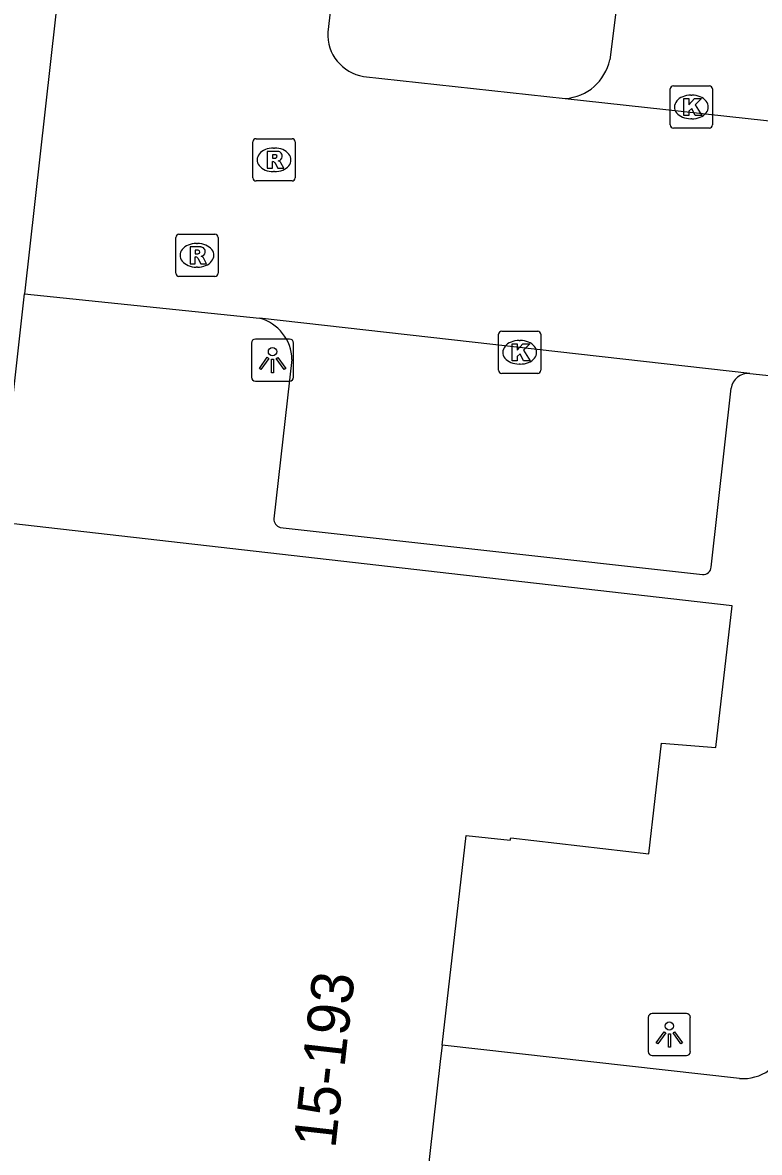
# Model space of a CAD drawing. Extents: x 162026 to 163499, y 387297 to 388169.
# Drawn here: x 162118.89 to 162136.34, y 387609.63 to 387636.4 of the extents above; entities that cross this region are included whole.
import ezdxf

# ---------------------------------------------------------------- set-up
doc = ezdxf.new("R2010")
doc.units = 0
for name, color, linetype in [('IMGEO_Kolk', 7, 'Continuous'), ('IMGEO_Lichtpunt', 7, 'Continuous'), ('IMGEO_Pand', 7, 'Continuous'), ('IMGEO_Pand_nummerreeks', 7, 'Continuous'), ('IMGEO_Parkeervlak_open', 7, 'Continuous'), ('IMGEO_Rijbaan_lokaal_open', 7, 'Continuous'), ('IMGEO_Rioolput', 7, 'Continuous'), ('IMGEO_Voetpad_open', 7, 'Continuous')]:
    doc.layers.add(name, color=color, linetype=linetype)

msp = doc.modelspace()

# ---------------------------------------------------------------- linework, layer by layer
at = {"layer": 'IMGEO_Kolk'}
for p, q in [((162134.229, 387633.976), (162134.229, 387634.828)), ((162134.304, 387634.902), (162135.156, 387634.902)), ((162135.23, 387634.828), (162135.23, 387633.976)), ((162134.717, 387634.682), (162134.742, 387634.682)), ((162134.74, 387634.122), (162134.715, 387634.122)), ((162135.156, 387633.902), (162134.304, 387633.902)), ((162130.163, 387628.163), (162130.163, 387629.015)), ((162130.238, 387629.089), (162131.09, 387629.089)), ((162130.651, 387628.869), (162130.676, 387628.869)), ((162131.164, 387629.015), (162131.164, 387628.163)), ((162131.09, 387628.089), (162130.238, 387628.089)), ((162130.674, 387628.309), (162130.649, 387628.309))]:
    msp.add_line(p, q, dxfattribs=at)
for points in [[(162134.229, 387633.976), (162134.229, 387634.828)], [(162134.304, 387634.902), (162135.156, 387634.902)], [(162135.23, 387634.828), (162135.23, 387633.976)], [(162134.55, 387634.602), (162134.673, 387634.602), (162134.673, 387634.451), (162134.803, 387634.602), (162134.967, 387634.602), (162134.821, 387634.451), (162134.974, 387634.202), (162134.822, 387634.202), (162134.737, 387634.366), (162134.673, 387634.299), (162134.673, 387634.202), (162134.55, 387634.202), (162134.55, 387634.602)], [(162135.156, 387633.902), (162134.304, 387633.902)], [(162130.163, 387628.163), (162130.163, 387629.015)], [(162130.238, 387629.089), (162131.09, 387629.089)], [(162131.164, 387629.015), (162131.164, 387628.163)], [(162130.484, 387628.789), (162130.607, 387628.789), (162130.607, 387628.638), (162130.737, 387628.789), (162130.901, 387628.789), (162130.755, 387628.638), (162130.908, 387628.389), (162130.756, 387628.389), (162130.671, 387628.553), (162130.607, 387628.486), (162130.607, 387628.389), (162130.484, 387628.389), (162130.484, 387628.789)], [(162131.09, 387628.089), (162130.238, 387628.089)]]:
    msp.add_lwpolyline(points, dxfattribs=at)
for centre, start, end in [((162134.306, 387634.826), 91.552, 178.448), ((162134.306, 387634.826), 91.552, 178.448), ((162135.154, 387634.826), 1.552, 88.448), ((162135.154, 387634.826), 1.552, 88.448), ((162134.306, 387633.978), 181.552, 268.448), ((162134.306, 387633.978), 181.552, 268.448), ((162135.154, 387633.978), 271.552, 358.448), ((162135.154, 387633.978), 271.552, 358.448), ((162130.24, 387629.013), 91.552, 178.448), ((162130.24, 387629.013), 91.552, 178.448), ((162131.088, 387629.013), 1.552, 88.448), ((162131.088, 387629.013), 1.552, 88.448), ((162130.24, 387628.165), 181.552, 268.448), ((162130.24, 387628.165), 181.552, 268.448), ((162131.088, 387628.165), 271.552, 358.448), ((162131.088, 387628.165), 271.552, 358.448)]:
    msp.add_arc(centre, 0.0765, start, end, dxfattribs=at)
for centre, major_axis, ratio, start_param, end_param in [((162134.716, 387634.402), (-0.387, 0.002), 0.722429, 4.712389, 7.853982), ((162134.741, 387634.402), (-0.39, 0.002), 0.717154, 1.570796, 4.712389), ((162130.65, 387628.589), (-0.387, 0.002), 0.722429, 4.712389, 7.853982), ((162130.675, 387628.589), (-0.39, 0.002), 0.717154, 1.570796, 4.712389)]:
    msp.add_ellipse(centre, major_axis=major_axis, ratio=ratio, start_param=start_param, end_param=end_param, dxfattribs=at)
at = {"layer": 'IMGEO_Lichtpunt'}
for p, q in [((162125.212, 387628.901), (162124.404, 387628.901)), ((162125.212, 387628.901), (162124.404, 387628.901)), ((162124.31, 387628.806), (162124.31, 387627.999)), ((162124.31, 387628.806), (162124.31, 387627.999)), ((162125.306, 387627.999), (162125.306, 387628.806)), ((162125.306, 387627.999), (162125.306, 387628.806)), ((162124.404, 387627.905), (162125.212, 387627.905)), ((162124.404, 387627.905), (162125.212, 387627.905)), ((162133.709, 387612.826), (162133.709, 387612.019)), ((162133.709, 387612.826), (162133.709, 387612.019)), ((162134.611, 387612.921), (162133.803, 387612.921)), ((162134.611, 387612.921), (162133.803, 387612.921)), ((162134.705, 387612.019), (162134.705, 387612.826)), ((162134.705, 387612.019), (162134.705, 387612.826)), ((162133.803, 387611.925), (162134.611, 387611.925)), ((162133.803, 387611.925), (162134.611, 387611.925))]:
    msp.add_line(p, q, dxfattribs=at)
for points in [[(162124.684, 387628.47), (162124.723, 387628.442), (162124.535, 387628.18), (162124.497, 387628.207), (162124.684, 387628.47)], [(162124.786, 387628.422), (162124.833, 387628.422), (162124.833, 387628.1), (162124.786, 387628.1), (162124.786, 387628.422)], [(162124.896, 387628.442), (162124.934, 387628.469), (162125.121, 387628.207), (162125.082, 387628.179), (162124.896, 387628.442)], [(162134.083, 387612.49), (162134.122, 387612.462), (162133.934, 387612.2), (162133.896, 387612.227), (162134.083, 387612.49)], [(162134.185, 387612.442), (162134.232, 387612.442), (162134.232, 387612.12), (162134.185, 387612.12), (162134.185, 387612.442)], [(162134.295, 387612.462), (162134.333, 387612.489), (162134.52, 387612.227), (162134.481, 387612.199), (162134.295, 387612.462)]]:
    msp.add_lwpolyline(points, dxfattribs=at)
for centre in [(162124.809, 387628.604), (162134.208, 387612.624)]:
    msp.add_circle(centre, 0.0994, dxfattribs=at)
for centre, start, end in [((162124.404, 387628.806), 90, 180), ((162124.404, 387628.806), 90, 180), ((162125.212, 387628.806), 0, 90), ((162125.212, 387628.806), 0, 90), ((162124.404, 387627.999), 180, 270), ((162124.404, 387627.999), 180, 270), ((162125.212, 387627.999), 270, 0), ((162125.212, 387627.999), 270, 360), ((162133.803, 387612.826), 90, 180), ((162133.803, 387612.826), 90, 180), ((162134.611, 387612.826), 0, 90), ((162134.611, 387612.826), 0, 90), ((162133.803, 387612.019), 180, 270), ((162133.803, 387612.019), 180, 270), ((162134.611, 387612.019), 270, 0), ((162134.611, 387612.019), 270, 360)]:
    msp.add_arc(centre, 0.0946, start, end, dxfattribs=at)
at = {"layer": 'IMGEO_Pand'}
for points in [[(162122.236, 387659.482), (162118.931, 387629.977)], [(162128.826, 387612.17), (162129.395, 387617.136), (162130.438, 387617.029), (162130.453, 387617.083), (162133.726, 387616.701), (162134.024, 387619.328), (162135.312, 387619.221), (162135.695, 387622.577), (162118.325, 387624.563), (162118.931, 387629.977)], [(162128.826, 387612.17), (162128.782, 387611.786), (162126.404, 387590.612)]]:
    msp.add_lwpolyline(points, dxfattribs=at)
at = {"layer": 'IMGEO_Parkeervlak_open'}
msp.add_lwpolyline([(162133.311, 387639.611), (162132.796, 387635.52)], dxfattribs=at)
msp.add_arc((162131.666, 387635.754), 1.154, 273.8712, 348.2844, dxfattribs=at)
at = {"layer": 'IMGEO_Rijbaan_lokaal_open'}
for points in [[(162126.322, 387637.945), (162126.116, 387636.174)], [(162126.965, 387635.126), (162131.744, 387634.603)], [(162131.744, 387634.603), (162153.706, 387632.2)], [(162118.931, 387629.977), (162124.501, 387629.397)], [(162136.114, 387628.087), (162124.501, 387629.397)], [(162136.114, 387628.087), (162138.315, 387627.856)], [(162135.871, 387611.382), (162128.826, 387612.17)]]:
    msp.add_lwpolyline(points, dxfattribs=at)
for centre, radius, start, end in [((162127.127, 387636.125), 1.012, 177.2228, 260.8001), ((162135.948, 387612.451), 1.072, 265.9001, 305.36)]:
    msp.add_arc(centre, radius, start, end, dxfattribs=at)
at = {"layer": 'IMGEO_Rioolput'}
for p, q in [((162124.344, 387632.723), (162124.344, 387633.575)), ((162124.419, 387633.649), (162125.271, 387633.649)), ((162124.832, 387633.429), (162124.857, 387633.429)), ((162125.345, 387633.575), (162125.345, 387632.723)), ((162125.271, 387632.649), (162124.419, 387632.649)), ((162124.855, 387632.869), (162124.83, 387632.869)), ((162122.518, 387630.46), (162122.518, 387631.312)), ((162122.593, 387631.386), (162123.445, 387631.386)), ((162123.519, 387631.312), (162123.519, 387630.46)), ((162123.006, 387631.166), (162123.031, 387631.166)), ((162123.029, 387630.606), (162123.004, 387630.606)), ((162123.445, 387630.386), (162122.593, 387630.386))]:
    msp.add_line(p, q, dxfattribs=at)
for points in [[(162124.344, 387632.723), (162124.344, 387633.575)], [(162124.419, 387633.649), (162125.271, 387633.649)], [(162125.345, 387633.575), (162125.345, 387632.723)], [(162124.933, 387633.347), (162124.681, 387633.349), (162124.681, 387632.949)], [(162124.859, 387633.268), (162124.805, 387633.268), (162124.805, 387633.187)], [(162124.805, 387633.187), (162124.857, 387633.187)], [(162124.681, 387632.949), (162124.805, 387632.949), (162124.805, 387633.111), (162124.816, 387633.111)], [(162124.863, 387633.082), (162124.934, 387632.949), (162125.074, 387632.949), (162125.009, 387633.075)], [(162125.271, 387632.649), (162124.419, 387632.649)], [(162122.518, 387630.46), (162122.518, 387631.312)], [(162122.593, 387631.386), (162123.445, 387631.386)], [(162123.519, 387631.312), (162123.519, 387630.46)], [(162123.107, 387631.084), (162122.855, 387631.086), (162122.855, 387630.686)], [(162122.855, 387630.686), (162122.979, 387630.686), (162122.979, 387630.848), (162122.99, 387630.848)], [(162123.033, 387631.005), (162122.979, 387631.005), (162122.979, 387630.924)], [(162122.979, 387630.924), (162123.031, 387630.924)], [(162123.037, 387630.819), (162123.108, 387630.686), (162123.248, 387630.686), (162123.183, 387630.812)], [(162123.445, 387630.386), (162122.593, 387630.386)]]:
    msp.add_lwpolyline(points, dxfattribs=at)
for centre, radius, start, end in [((162124.421, 387633.573), 0.0765, 91.552, 178.448), ((162124.421, 387633.573), 0.0765, 91.552, 178.448), ((162125.269, 387633.573), 0.0765, 1.552, 88.448), ((162125.269, 387633.573), 0.0765, 1.552, 88.448), ((162124.841, 387633.376), 0.19, 274.7715, 282.9687), ((162124.865, 387633.172), 0.0964, 77.0061, 93.1865), ((162124.879, 387633.229), 0.0378, 276.6634, 79.6772), ((162124.932, 387633.237), 0.109, 350.3612, 89.416), ((162124.93, 387633.237), 0.112, 277.5842, 350.9817), ((162124.815, 387633.058), 0.0533, 26.0293, 88.6989), ((162124.914, 387633.022), 0.108, 29.5134, 73.7905), ((162124.421, 387632.725), 0.0765, 181.552, 268.448), ((162124.421, 387632.725), 0.0765, 181.552, 268.448), ((162125.269, 387632.725), 0.0765, 271.552, 358.448), ((162125.269, 387632.725), 0.0765, 271.552, 358.448), ((162122.595, 387631.31), 0.0765, 91.552, 178.448), ((162122.595, 387631.31), 0.0765, 91.552, 178.448), ((162123.443, 387631.31), 0.0765, 1.552, 88.448), ((162123.443, 387631.31), 0.0765, 1.552, 88.448), ((162123.106, 387630.974), 0.109, 350.3612, 89.416), ((162122.989, 387630.795), 0.0533, 26.0293, 88.6989), ((162123.015, 387631.113), 0.19, 274.7715, 282.9687), ((162123.039, 387630.909), 0.0964, 77.0061, 93.1865), ((162123.053, 387630.966), 0.0378, 276.6634, 79.6772), ((162123.104, 387630.974), 0.112, 277.5842, 350.9817), ((162123.088, 387630.759), 0.108, 29.5134, 73.7905), ((162122.595, 387630.462), 0.0765, 181.552, 268.448), ((162122.595, 387630.462), 0.0765, 181.552, 268.448), ((162123.443, 387630.462), 0.0765, 271.552, 358.448), ((162123.443, 387630.462), 0.0765, 271.552, 358.448)]:
    msp.add_arc(centre, radius, start, end, dxfattribs=at)
for centre, major_axis, ratio, start_param, end_param in [((162124.831, 387633.149), (-0.387, 0.002), 0.722429, 4.712389, 7.853982), ((162124.856, 387633.149), (-0.39, 0.002), 0.717154, 1.570796, 4.712389), ((162123.005, 387630.886), (-0.387, 0.002), 0.722429, 4.712389, 7.853982), ((162123.03, 387630.886), (-0.39, 0.002), 0.717154, 1.570796, 4.712389)]:
    msp.add_ellipse(centre, major_axis=major_axis, ratio=ratio, start_param=start_param, end_param=end_param, dxfattribs=at)
at = {"layer": 'IMGEO_Voetpad_open'}
for points in [[(162125.27, 387628.419), (162124.842, 387624.644)], [(162135.2, 387623.499), (162135.669, 387627.735)], [(162124.988, 387624.439), (162134.994, 387623.324)]]:
    msp.add_lwpolyline(points, dxfattribs=at)
for centre, radius, start, end in [((162124.23, 387628.393), 1.04, 1.4554, 74.9004), ((162136.08, 387627.673), 0.416, 85.3222, 171.3666), ((162125.052, 387624.639), 0.211, 178.7513, 252.1653), ((162135.016, 387623.507), 0.184, 263.1396, 357.5571)]:
    msp.add_arc(centre, radius, start, end, dxfattribs=at)

# ---------------------------------------------------------------- texts
at = {"layer": 'IMGEO_Pand_nummerreeks'}
msp.add_text('15-193', height=1, rotation=83.5716, dxfattribs=at).set_placement((162126.295, 387609.706))

doc.saveas('drawing.dxf')
